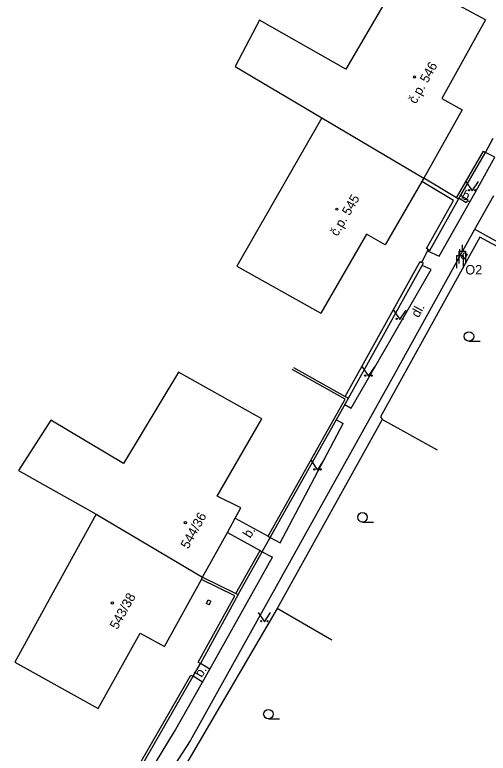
# Model space of a CAD drawing. Extents: x -577457 to -568404, y -1208466 to -1201387.
# Drawn here: x -569009.1 to -568971.6, y -1203874.2 to -1203815.7 of the extents above; entities that cross this region are included whole.
import ezdxf

# ---------------------------------------------------------------- set-up
doc = ezdxf.new("R2010")
doc.units = 0
for name, color, linetype in [('BUDOVY_MĚŘ', 7, 'Continuous'), ('BUDOVY_NEMĚŘ', 7, 'Continuous'), ('OBVOD_PILÍŘE', 7, 'Continuous'), ('POMOC_POPIS', 7, 'Continuous'), ('ROZHRANÍ_PLOCH', 7, 'Continuous'), ('ZN_BUDOV', 7, 'Continuous'), ('ZN_DOPLŇKOVÉ', 7, 'Continuous'), ('ZN_KULTUR', 7, 'Continuous'), ('Č_POPIS_ORIENT', 7, 'Continuous')]:
    doc.layers.add(name, color=color, linetype=linetype)

msp = doc.modelspace()

# ---------------------------------------------------------------- linework, layer by layer
at = {"layer": 'BUDOVY_MĚŘ'}
for points in [[(-568971.78, -1203816.1), (-568975.25, -1203822.33)], [(-568975.25, -1203822.33), (-568973.65, -1203823.22)], [(-568973.65, -1203823.22), (-568976.68, -1203828.65)], [(-568976.83, -1203828.91), (-568979.74, -1203833.94)], [(-568976.68, -1203828.65), (-568976.83, -1203828.91)], [(-568981.22, -1203833.08), (-568984.85, -1203839.35)], [(-568979.74, -1203833.94), (-568981.22, -1203833.08)], [(-568993.07, -1203853.85), (-568989.53, -1203847.72)], [(-568991.17, -1203854.78), (-568993.07, -1203853.85)], [(-568991.63, -1203855.61), (-568991.17, -1203854.78)], [(-568992.25, -1203856.74), (-568991.63, -1203855.61)], [(-568994.21, -1203860.3), (-568992.25, -1203856.74)], [(-568997.24, -1203865.79), (-568994.31, -1203860.48)], [(-568994.31, -1203860.48), (-568994.21, -1203860.3)], [(-569002.5, -1203870.71), (-568999.16, -1203864.73)], [(-568999.16, -1203864.73), (-568997.24, -1203865.79)], [(-569009.1, -1203867.04), (-569002.5, -1203870.71)]]:
    msp.add_lwpolyline(points, dxfattribs=at)
at = {"layer": 'BUDOVY_NEMĚŘ'}
for points in [[(-568971.78, -1203816.1), (-568978.48, -1203812.46), (-568982.86, -1203820.01), (-568989.71, -1203816.12), (-568991.62, -1203819.8), (-568984.75, -1203823.86), (-568976.68, -1203828.65)], [(-568984.75, -1203823.86), (-568991.49, -1203835.62), (-568984.85, -1203839.35)], [(-568989.53, -1203847.72), (-568996.13, -1203844.02), (-569000.47, -1203851.28), (-569006.23, -1203847.83), (-569008.81, -1203851.82), (-569002.66, -1203855.28), (-568994.21, -1203860.3)], [(-569002.66, -1203855.28), (-569005.63, -1203860.71), (-569009.1, -1203867.04)]]:
    msp.add_lwpolyline(points, dxfattribs=at)
at = {"layer": 'OBVOD_PILÍŘE'}
for points in [[(-568973.58, -1203834.74), (-568973.47, -1203834.53), (-568973.25, -1203834.66), (-568973.47, -1203835.07), (-568973.69, -1203834.95), (-568973.58, -1203834.74)], [(-568993.64, -1203862.34), (-568993.72, -1203862.48), (-568993.91, -1203862.37), (-568993.76, -1203862.09), (-568993.56, -1203862.2), (-568993.64, -1203862.34)]]:
    msp.add_lwpolyline(points, dxfattribs=at)
at = {"layer": 'ROZHRANÍ_PLOCH'}
for points in [[(-568976.39, -1203834.41), (-568975.46, -1203834.83), (-568972.4, -1203829.42), (-568971.04, -1203826.99), (-568971.79, -1203826.6)], [(-568973.31, -1203830.61), (-568973.89, -1203830.25)], [(-568973.74, -1203829.99), (-568973.18, -1203830.36)], [(-568971.16, -1203830.04), (-568972.8, -1203832.94)], [(-568973.18, -1203830.36), (-568973.31, -1203830.61)], [(-568972.8, -1203832.94), (-568979.24, -1203844.6)], [(-568963.99, -1203837.5), (-568972.66, -1203832.69)], [(-568976.1, -1203835.89), (-568976.81, -1203835.57)], [(-568982.44, -1203846.88), (-568976.1, -1203835.89)], [(-568979.24, -1203844.6), (-568995.21, -1203873.26)], [(-568982.93, -1203846.6), (-568982.44, -1203846.88)], [(-568983.61, -1203847.81), (-568983.06, -1203848.09)], [(-568988.06, -1203857.57), (-568983.06, -1203848.09)], [(-568991.63, -1203855.61), (-568989.02, -1203857.04)], [(-568992.25, -1203856.74), (-568989.66, -1203858.17)], [(-568988.85, -1203857.14), (-568988.06, -1203857.57)], [(-568989.48, -1203858.27), (-568988.68, -1203858.71)], [(-568993.63, -1203867.59), (-568988.68, -1203858.71)], [(-568993.63, -1203867.59), (-568994.39, -1203867.13)], [(-568994.21, -1203868.61), (-568993.63, -1203867.59)], [(-568994.21, -1203868.61), (-568994.97, -1203868.15)], [(-568996.45, -1203872.53), (-568994.21, -1203868.61)], [(-569001.41, -1203880.71), (-568996.45, -1203872.53)], [(-568995.21, -1203873.26), (-568996.81, -1203875.76)]]:
    msp.add_lwpolyline(points, dxfattribs=at)
at = {"layer": 'ZN_BUDOV'}
for centre in [(-568977.42, -1203820.62), (-568983.57, -1203831.1), (-568995.58, -1203855.96), (-569001.36, -1203862.33)]:
    msp.add_circle(centre, 0.0875, dxfattribs=at)
at = {"layer": 'ZN_DOPLŇKOVÉ'}
for p, q in [((-568973.82, -1203834.77), (-568973.82, -1203834.27)), ((-568973.62, -1203834.42), (-568973.62, -1203833.92))]:
    msp.add_line(p, q, dxfattribs=at)
for points in [[(-568971.79, -1203826.6), (-568971.19, -1203825.47)], [(-568974.09, -1203830.2), (-568971.96, -1203826.5), (-568971.79, -1203826.6)], [(-568973.92, -1203830.3), (-568971.79, -1203826.6)], [(-568976.33, -1203834.3), (-568976.46, -1203834.22), (-568974.32, -1203830.41), (-568976.83, -1203828.91)], [(-568974.09, -1203830.2), (-568976.68, -1203828.65)], [(-568976.33, -1203834.3), (-568976.2, -1203834.37), (-568973.92, -1203830.3)], [(-568973.92, -1203830.3), (-568974.09, -1203830.2)], [(-568960.98, -1203839.38), (-568972.24, -1203833.33), (-568980.1, -1203847.56), (-568979.97, -1203847.79)], [(-568976.84, -1203835.32), (-568976.39, -1203834.41)], [(-568976.39, -1203834.41), (-568976.33, -1203834.3)], [(-568974.07, -1203835.77), (-568974.07, -1203834.77), (-568973.57, -1203834.77), (-568973.57, -1203835.77)], [(-568973.87, -1203835.42), (-568973.87, -1203834.42), (-568973.37, -1203834.42), (-568973.37, -1203835.42)], [(-568982.91, -1203845.95), (-568976.97, -1203835.24), (-568976.84, -1203835.32)], [(-568982.65, -1203846.1), (-568976.81, -1203835.57)], [(-568976.81, -1203835.57), (-568976.71, -1203835.39), (-568976.84, -1203835.32)], [(-568987.01, -1203843.65), (-568982.91, -1203845.95)], [(-568989.02, -1203857.04), (-568982.91, -1203846.18), (-568987.11, -1203843.83)], [(-568988.85, -1203857.14), (-568982.65, -1203846.1)], [(-568982.91, -1203845.95), (-568982.65, -1203846.1)], [(-568979.97, -1203847.79), (-568988.29, -1203862.78)], [(-568975.6, -1203850.22), (-568979.97, -1203847.79)], [(-568989.48, -1203858.27), (-568988.85, -1203857.14)], [(-568989.02, -1203857.04), (-568988.85, -1203857.14)], [(-568991.57, -1203861.58), (-568989.66, -1203858.17)], [(-568991.39, -1203861.67), (-568989.48, -1203858.27)], [(-568989.66, -1203858.17), (-568989.48, -1203858.27)], [(-568994.39, -1203867.13), (-568994.56, -1203867.03), (-568991.67, -1203861.76), (-568994.31, -1203860.48)], [(-568994.21, -1203860.3), (-568991.57, -1203861.58)], [(-568991.39, -1203861.67), (-568994.39, -1203867.13)], [(-568991.57, -1203861.58), (-568991.39, -1203861.67)], [(-568988.29, -1203862.78), (-568996.75, -1203877.23)], [(-568983.96, -1203865.29), (-568988.29, -1203862.78)], [(-568994.97, -1203868.15), (-568994.39, -1203867.13)], [(-569004.83, -1203875.29), (-569000.48, -1203877.75), (-568994.97, -1203868.15)], [(-569004.74, -1203875.12), (-569000.56, -1203877.48), (-568995.14, -1203868.05), (-568994.97, -1203868.15)]]:
    msp.add_lwpolyline(points, dxfattribs=at)
at = {"layer": 'ZN_KULTUR'}
for p, q in [((-568973.1, -1203841.575), (-568972.225, -1203841.575)), ((-568981.54, -1203855.915), (-568980.665, -1203855.915)), ((-568989, -1203871.525), (-568988.125, -1203871.525))]:
    msp.add_line(p, q, dxfattribs=at)
for points in [[(-568973.35, -1203828.9), (-568972.85, -1203829.65), (-568972.35, -1203828.9)], [(-568979.09, -1203839.1), (-568978.59, -1203839.85), (-568978.09, -1203839.1)], [(-568981.57, -1203843.6), (-568981.07, -1203844.35), (-568980.57, -1203843.6)], [(-568985.61, -1203851.04), (-568985.11, -1203851.79), (-568984.61, -1203851.04)], [(-568989.82, -1203863.08), (-568989.32, -1203863.83), (-568988.82, -1203863.08)]]:
    msp.add_lwpolyline(points, dxfattribs=at)
for centre, radius in [((-568973.1, -1203829.6), 0.05), ((-568972.6, -1203829.6), 0.05), ((-568978.84, -1203839.8), 0.05), ((-568978.34, -1203839.8), 0.05), ((-568973.1, -1203841.2), 0.375), ((-568981.32, -1203844.3), 0.05), ((-568980.82, -1203844.3), 0.05), ((-568985.36, -1203851.74), 0.05), ((-568984.86, -1203851.74), 0.05), ((-568981.54, -1203855.54), 0.375), ((-568989.57, -1203863.78), 0.05), ((-568989.07, -1203863.78), 0.05), ((-568989, -1203871.15), 0.375)]:
    msp.add_circle(centre, radius, dxfattribs=at)

# ---------------------------------------------------------------- texts
at = {"layer": 'POMOC_POPIS'}
for s, rotation, p in [('b.', 332.56997, (-568973.76, -1203830.21)), ('dl.', 61.56002, (-568977.09, -1203839.76)), ('b.', 57.36998, (-568990.44, -1203857.25)), ('b.', 58.84998, (-568994.28, -1203868.3))]:
    msp.add_text(s, height=0.75, rotation=rotation, dxfattribs=at).set_placement(p)
msp.add_text('O2', height=0.75, dxfattribs=at).set_placement((-568973.39, -1203836.28))
at = {"layer": 'Č_POPIS_ORIENT'}
for s, rotation, p in [('č.p. 546', 60.83998, (-568977.31, -1203822.81)), ('č.p. 545', 59.95001, (-568983.52, -1203833.31)), ('544/36', 61.15998, (-568995.35, -1203858.1)), ('543/38', 61.11002, (-569000.97, -1203864.49))]:
    msp.add_text(s, height=0.75, rotation=rotation, dxfattribs=at).set_placement(p)

doc.saveas('drawing.dxf')
